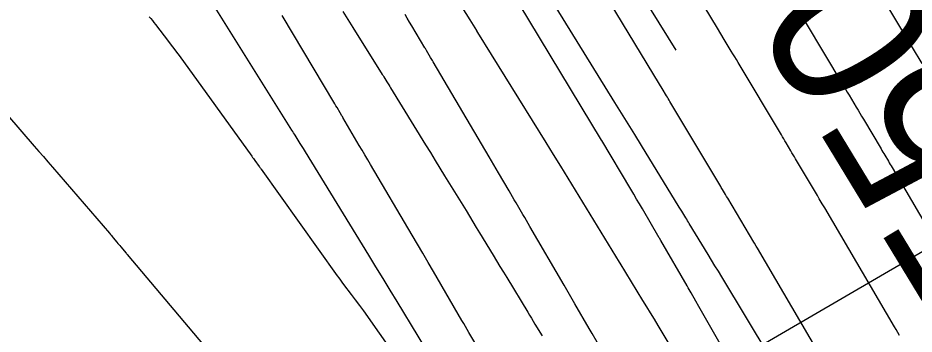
# Model space of a CAD drawing. Extents: x 954385 to 988206, y 1868364 to 1924553.
# Drawn here: x 957717.65 to 957751.42, y 1920041.81 to 1920053.74 of the extents above; entities that cross this region are included whole.
import ezdxf

# ---------------------------------------------------------------- set-up
doc = ezdxf.new("R2010")
doc.units = 0
for name, color, linetype in [('16', 7, 'Continuous'), ('26', 7, 'Continuous'), ('6', 7, 'Continuous'), ('7', 7, 'Continuous'), ('Default', 7, 'Continuous')]:
    doc.layers.add(name, color=color, linetype=linetype)

msp = doc.modelspace()

# ---------------------------------------------------------------- linework, layer by layer
at = {"layer": '16'}
for points in [[(957744.83, 1920037.059), (957741.773, 1920042.137), (957741.631, 1920042.374), (957741.487, 1920042.611), (957741.344, 1920042.848), (957741.201, 1920043.084), (957740.342, 1920044.496), (957740.321, 1920044.531), (957738.663, 1920047.24), (957738.386, 1920047.692), (957738.108, 1920048.144), (957737.83, 1920048.595), (957737.551, 1920049.046), (957734.986, 1920053.19), (957734.944, 1920053.258), (957734.936, 1920053.271), (957734.688, 1920053.668), (957731.292, 1920059.075)], [(957742.451, 1920052.53), (957740.879, 1920055.069)], [(957733.523, 1920040.432), (957731.942, 1920043.038), (957731.676, 1920043.477), (957731.408, 1920043.915), (957731.141, 1920044.353), (957730.873, 1920044.791), (957728.485, 1920048.684), (957728.406, 1920048.811), (957728.289, 1920049.002), (957728.097, 1920049.313), (957728.067, 1920049.361), (957728.038, 1920049.409), (957728.008, 1920049.457), (957727.978, 1920049.506), (957724.901, 1920054.447)], [(957729.898, 1920053.989), (957730.086, 1920053.686), (957730.275, 1920053.383), (957731.378, 1920051.611), (957731.407, 1920051.566), (957731.435, 1920051.52), (957731.548, 1920051.337), (957731.624, 1920051.214), (957731.659, 1920051.157), (957731.694, 1920051.1), (957733.014, 1920048.949), (957733.192, 1920048.659), (957733.37, 1920048.369), (957733.547, 1920048.08), (957733.725, 1920047.79), (957734.534, 1920046.471), (957734.663, 1920046.261), (957734.792, 1920046.05), (957734.92, 1920045.84), (957735.048, 1920045.629), (957735.559, 1920044.787), (957735.687, 1920044.576), (957735.814, 1920044.365), (957735.942, 1920044.155), (957736.07, 1920043.944), (957736.864, 1920042.636), (957736.931, 1920042.525), (957736.999, 1920042.413), (957737.066, 1920042.302), (957737.133, 1920042.19), (957737.402, 1920041.744)], [(957746.884, 1920039.461), (957744.171, 1920043.969), (957744.042, 1920044.182), (957743.914, 1920044.394), (957743.785, 1920044.607), (957743.656, 1920044.819), (957742.945, 1920045.99), (957742.914, 1920046.041), (957742.882, 1920046.093), (957742.851, 1920046.144), (957742.82, 1920046.195), (957742.662, 1920046.452), (957742.568, 1920046.606), (957741.142, 1920048.935), (957740.894, 1920049.34), (957740.645, 1920049.745), (957740.396, 1920050.15), (957740.146, 1920050.554), (957737.933, 1920054.129)], [(957722.603, 1920053.788), (957722.66, 1920053.714), (957722.717, 1920053.64), (957722.775, 1920053.566), (957722.832, 1920053.492), (957723.326, 1920052.852), (957723.427, 1920052.72), (957723.527, 1920052.587), (957723.626, 1920052.454), (957723.724, 1920052.32), (957726.467, 1920048.521), (957726.496, 1920048.481), (957726.525, 1920048.441), (957726.554, 1920048.401), (957726.583, 1920048.36), (957726.745, 1920048.135), (957726.756, 1920048.118), (957726.769, 1920048.102), (957726.793, 1920048.07), (957726.805, 1920048.054), (957726.817, 1920048.037), (957729.683, 1920044.013), (957729.742, 1920043.931), (957729.801, 1920043.85), (957729.861, 1920043.769), (957729.921, 1920043.688), (957730.208, 1920043.309), (957730.247, 1920043.258), (957730.285, 1920043.206), (957730.324, 1920043.155), (957730.363, 1920043.103), (957730.517, 1920042.896), (957730.555, 1920042.845), (957730.594, 1920042.793), (957730.631, 1920042.74), (957730.668, 1920042.688), (957732.443, 1920040.159)]]:
    msp.add_lwpolyline(points, dxfattribs=at)
at = {"layer": '26'}
msp.add_lwpolyline([(957707.131, 1920018.928), (957783.114, 1920063.258), (957780.138, 1920058.048), (957783.114, 1920063.258), (957777.114, 1920063.231)], dxfattribs=at)
at = {"layer": '6'}
for points in [[(957734.976, 1920041.306), (957734.646, 1920041.873), (957734.58, 1920041.987), (957734.514, 1920042.1), (957734.447, 1920042.214), (957734.381, 1920042.328), (957733.309, 1920044.171), (957733.108, 1920044.516), (957732.906, 1920044.861), (957732.704, 1920045.205), (957732.502, 1920045.55), (957730.94, 1920048.211), (957730.833, 1920048.391), (957730.727, 1920048.572), (957730.621, 1920048.753), (957730.515, 1920048.933), (957729.895, 1920049.988), (957729.878, 1920050.018), (957729.86, 1920050.047), (957729.789, 1920050.166), (957729.676, 1920050.357), (957729.633, 1920050.43), (957729.589, 1920050.503), (957727.602, 1920053.835)], [(957747.161, 1920053.858), (957747.258, 1920053.696), (957747.355, 1920053.533), (957748.698, 1920051.279), (957748.766, 1920051.166), (957748.833, 1920051.053), (957748.9, 1920050.94), (957748.967, 1920050.827), (957749.236, 1920050.376), (957749.303, 1920050.263), (957749.37, 1920050.15), (957749.437, 1920050.037), (957749.504, 1920049.924), (957750.172, 1920048.797), (957750.206, 1920048.739), (957750.24, 1920048.681), (957750.275, 1920048.623), (957750.309, 1920048.565), (957750.447, 1920048.332), (957750.481, 1920048.274), (957750.515, 1920048.216), (957750.55, 1920048.158), (957750.584, 1920048.099), (957752.858, 1920044.217)], [(957717.263, 1920050.076), (957718.271, 1920048.905), (957718.441, 1920048.707), (957718.611, 1920048.51), (957718.782, 1920048.312), (957718.952, 1920048.114), (957721.103, 1920045.618), (957721.138, 1920045.577), (957721.174, 1920045.535), (957721.209, 1920045.492), (957721.244, 1920045.45), (957721.383, 1920045.279), (957721.418, 1920045.237), (957721.453, 1920045.194), (957721.488, 1920045.152), (957721.524, 1920045.11), (957721.731, 1920044.867), (957721.74, 1920044.855), (957721.759, 1920044.833), (957721.768, 1920044.821), (957724.812, 1920041.205)]]:
    msp.add_lwpolyline(points, dxfattribs=at)
at = {"layer": '7'}
for points in [[(957750.864, 1920041.766), (957750.8, 1920041.875), (957750.736, 1920041.984), (957750.672, 1920042.093), (957748.048, 1920046.575), (957748.025, 1920046.613), (957748.002, 1920046.652), (957747.98, 1920046.69), (957747.957, 1920046.729), (957747.843, 1920046.921), (957747.797, 1920046.998), (957747.775, 1920047.037), (957746.949, 1920048.43), (957746.904, 1920048.505), (957746.86, 1920048.58), (957746.815, 1920048.655), (957746.771, 1920048.73), (957746.592, 1920049.03), (957746.548, 1920049.105), (957746.503, 1920049.18), (957746.458, 1920049.255), (957746.414, 1920049.33), (957744.787, 1920052.06), (957744.722, 1920052.169), (957744.657, 1920052.277), (957744.592, 1920052.386), (957744.527, 1920052.494), (957744.266, 1920052.928), (957744.135, 1920053.145), (957744.005, 1920053.361), (957741.541, 1920057.451)], [(957748.487, 1920039.969), (957745.511, 1920045.05), (957745.489, 1920045.088), (957745.467, 1920045.126), (957745.4, 1920045.239), (957745.378, 1920045.276), (957744.394, 1920046.936), (957744.35, 1920047.01), (957744.306, 1920047.085), (957744.195, 1920047.271), (957744.151, 1920047.345), (957744.129, 1920047.382), (957742.219, 1920050.587), (957742.186, 1920050.642), (957742.153, 1920050.697), (957742.12, 1920050.752), (957742.087, 1920050.807), (957741.922, 1920051.082), (957741.823, 1920051.246), (957739.041, 1920055.864)], [(957749.923, 1920055.007), (957750.983, 1920053.227), (957751.073, 1920053.076), (957751.163, 1920052.925), (957751.252, 1920052.775), (957751.342, 1920052.624), (957751.701, 1920052.021)], [(957746.125, 1920037.923), (957743.307, 1920042.859), (957743.197, 1920043.052), (957743.013, 1920043.373), (957742.977, 1920043.437), (957742.94, 1920043.501), (957742.903, 1920043.565), (957742.866, 1920043.63), (957741.876, 1920045.341), (957741.824, 1920045.431), (957741.814, 1920045.449), (957741.179, 1920046.541), (957741.071, 1920046.726), (957740.963, 1920046.91), (957740.854, 1920047.095), (957740.745, 1920047.279), (957739.651, 1920049.114), (957739.641, 1920049.131), (957736.54, 1920054.278)], [(957739.472, 1920041.515), (957739.289, 1920041.832), (957739.18, 1920042.022), (957738.639, 1920042.957), (957738.537, 1920043.134), (957738.435, 1920043.311), (957738.332, 1920043.488), (957738.229, 1920043.665), (957736.941, 1920045.877), (957736.876, 1920045.989), (957736.811, 1920046.101), (957736.745, 1920046.213), (957736.68, 1920046.325), (957736.42, 1920046.772), (957736.354, 1920046.884), (957736.289, 1920046.996), (957736.224, 1920047.108), (957736.158, 1920047.22), (957735.759, 1920047.899), (957735.671, 1920048.049), (957735.582, 1920048.2), (957735.494, 1920048.35), (957735.406, 1920048.501), (957733.296, 1920052.091), (957733.272, 1920052.132), (957733.248, 1920052.173), (957733.223, 1920052.213), (957733.199, 1920052.254), (957733.047, 1920052.51), (957733.002, 1920052.587), (957732.989, 1920052.608), (957732.491, 1920053.443), (957732.406, 1920053.586), (957732.321, 1920053.728), (957732.236, 1920053.871)]]:
    msp.add_lwpolyline(points, dxfattribs=at)
at = {"layer": 'Default'}
msp.add_arc((956871.597, 1919501.221), 996.448, 12.648055, 34.075074, dxfattribs=at)

# ---------------------------------------------------------------- texts
at = {"layer": '16'}
msp.add_text('550', height=6, rotation=121.2564, dxfattribs=at).set_placement((957757.371, 1920045.294))

doc.saveas('drawing.dxf')
